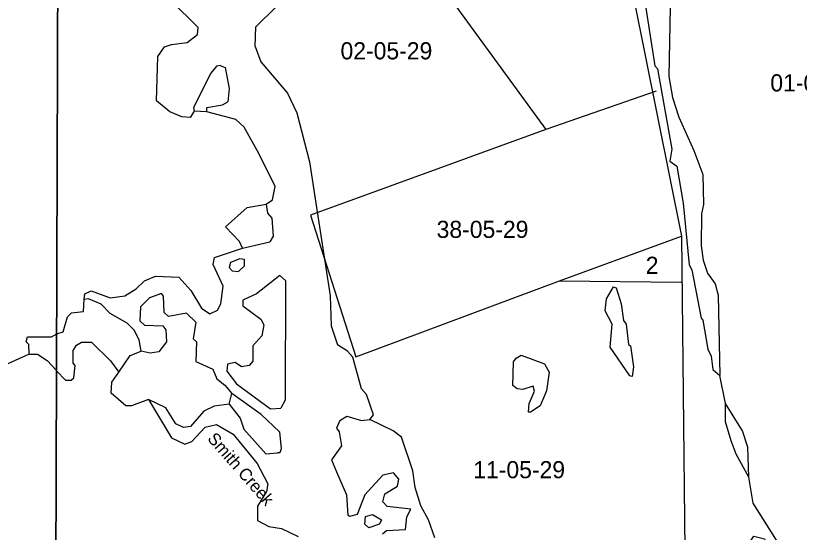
# Model space of a CAD drawing. Extents: x 418523 to 616617, y 1878279 to 2196743.
# Drawn here: x 537097 to 547378, y 2090150 to 2096929 of the extents above; entities that cross this region are included whole.
import ezdxf

# ---------------------------------------------------------------- set-up
doc = ezdxf.new("R2010")
doc.units = 0
for name, color, linetype in [('Level 1', 7, 'Continuous'), ('Level 2', 7, 'Continuous'), ('Level 41', 7, 'Continuous'), ('Level 5', 7, 'Continuous'), ('Level 63', 7, 'Continuous'), ('Level 7', 7, 'Continuous')]:
    doc.layers.add(name, color=color, linetype=linetype)

msp = doc.modelspace()

# ---------------------------------------------------------------- linework, layer by layer
at = {"layer": 'Level 1'}
for p, q in [((544857.114, 2098897.751), (545833.679, 2094035.31)), ((541703.732, 2098658.497), (544050.941, 2095435.278)), ((545499.254, 2095939.56), (544050.941, 2095435.278)), ((544050.941, 2095435.278), (540964.426, 2094311.753)), ((540964.426, 2094311.753), (541559.05, 2092452.502)), ((544233.42, 2093450.29), (545833.679, 2094035.31)), ((545833.679, 2094035.31), (545890.968, 2088560.053)), ((541559.05, 2092452.502), (544233.42, 2093450.29)), ((544233.42, 2093450.29), (545825.567, 2093431.578))]:
    msp.add_line(p, q, dxfattribs=at)
at = {"layer": 'Level 5'}
for p, q in [((539986.544, 2095564.896), (539603.404, 2095666.205)), ((540072.771, 2093880.655), (540431.487, 2093962.871)), ((546410.127, 2091842.579), (546336.308, 2092209.607)), ((539899.389, 2091830.461), (539933.187, 2091972.085))]:
    msp.add_line(p, q, dxfattribs=at)
for points in [[(540239.77, 2096522.763), (540248.915, 2096781.159), (540508.195, 2097038.768), (540566.904, 2097146.941), (540668.447, 2097605.114), (540695.276, 2098171.889), (540762.364, 2098288.402), (540771.053, 2098396.746), (540629.826, 2098555.588), (540580.392, 2098730.821), (540073.253, 2099157.607), (539915.704, 2099416.562), (539748.911, 2099400.45), (539674.089, 2099459.031), (539616.154, 2099584.273), (539616.74, 2099767.668), (539792.778, 2100067.227), (539919.421, 2100558.641), (539945.703, 2100950.391)], [(539440.458, 2096825.492), (539182.847, 2097076.426), (539133.482, 2097276.671), (539000.556, 2097427.143), (538909.341, 2097569.156), (538794.139, 2098036.386), (538611.649, 2098320.411), (538587.136, 2098470.565), (538612.276, 2098503.816), (538687.298, 2098503.586), (538728.949, 2098495.086), (538936.279, 2098160.981), (538994.472, 2098110.76), (539060.964, 2098052.179), (539119.355, 2098060.32)], [(545685.123, 2097046.862), (545665.481, 2096129.929), (545714.589, 2095854.662), (545797.105, 2095595.966), (545995.769, 2095161.828), (546111.468, 2094844.651), (546118.536, 2094452.841), (546093.098, 2094327.858), (546091.737, 2093911.047), (546116.121, 2093719.243), (546173.956, 2093552.319), (546273.531, 2093410.276), (546314.725, 2093260.083), (546336.308, 2092209.607)], [(539481.651, 2096683.639), (539490.309, 2096775.301), (539440.458, 2096825.492)], [(539436.711, 2095675.073), (539386.432, 2095591.871), (539278.059, 2095600.57), (539119.894, 2095667.78), (538945.288, 2095810.051), (538963.856, 2096393.536), (539047.635, 2096518.321), (539139.437, 2096551.372), (539347.94, 2096575.695), (539481.651, 2096683.639)], [(540239.77, 2096522.763), (540314.146, 2096322.458), (540662.932, 2095912.831), (540787.129, 2095654.016), (540951.766, 2095011.552), (541033.369, 2094469.429), (541221.158, 2093251.701), (541236.556, 2092859.821), (541319.104, 2092609.466)], [(539780.456, 2096274.171), (539730.405, 2096266.001), (539655.085, 2096174.568), (539428.529, 2095725.124), (539436.711, 2095675.073)], [(539780.456, 2096274.171), (539847.048, 2096248.941), (539896.184, 2095973.676), (539878.928, 2095798.671)], [(539603.404, 2095666.205), (539603.594, 2095724.566), (539812.107, 2095757.219), (539878.928, 2095798.671)], [(540383.066, 2094454.882), (540466.626, 2094512.945), (540500.564, 2094687.909), (540285.22, 2095122.088), (540094.589, 2095464.535), (539986.544, 2095564.896)], [(540383.066, 2094454.882), (540399.389, 2094338.11), (540457.511, 2094271.218), (540473.436, 2094037.732), (540431.487, 2093962.871)], [(539644.809, 2093015.078), (539745.011, 2093064.771), (539786.95, 2093148.003), (539821.046, 2093381.289), (539688.608, 2093665.185), (539705.576, 2093756.817), (540072.771, 2093880.655)], [(537275.562, 2092489.271), (536908.208, 2092323.752), (536724.745, 2092299.34), (536616.571, 2092366.391), (536617.287, 2092583.136), (536575.765, 2092633.277), (536584.622, 2092791.641), (536643.341, 2092899.815), (536643.669, 2092999.857), (536610.487, 2093049.968), (536293.442, 2092975.993), (536118.577, 2093034.902), (535994.211, 2093243.736), (535836.314, 2093394.308), (535386.87, 2093620.87)], [(537994.801, 2093203.846), (538003.4, 2093278.868), (538086.891, 2093320.26), (538336.688, 2093227.74), (538528.491, 2093252.133), (538678.833, 2093343.336), (538787.573, 2093451.351), (538929.484, 2093509.243), (539237.891, 2093499.926), (539395.699, 2093324.343), (539536.666, 2093090.469), (539644.809, 2093015.078)], [(540563.439, 2093520.591), (540254.207, 2093279.851), (540078.885, 2093197.077), (540078.627, 2093122.046), (540311.485, 2092946.193), (540352.938, 2092871.042), (540327.44, 2092729.418), (540210.31, 2092596.394), (540209.654, 2092396.319), (540159.444, 2092338.136), (540059.373, 2092321.785), (539976.209, 2092380.436), (539876.079, 2092355.754), (539867.44, 2092264.051), (539991.936, 2092096.929), (540441.052, 2091770.346), (540574.464, 2091778.256)], [(540563.439, 2093520.591), (540638.272, 2093453.67), (540633.144, 2091886.43), (540574.464, 2091778.256)], [(539461.048, 2092907.294), (539336.393, 2093024.426), (539102.819, 2092983.502), (539044.627, 2093033.712), (539037.002, 2093250.458), (539012.091, 2093283.908), (538853.539, 2093226.076), (538736.439, 2093109.721), (538727.522, 2092926.356), (538785.674, 2092867.806), (539027.4, 2092858.688), (539068.912, 2092808.537), (539076.735, 2092650.113), (538976.276, 2092517.059), (538859.494, 2092500.777), (538742.891, 2092526.176)], [(537634.734, 2092754.774), (537634.873, 2092754.861), (537718.334, 2092779.602), (537777.341, 2092979.478), (537827.521, 2093029.34), (537985.944, 2093045.482), (537994.801, 2093203.846)], [(538742.891, 2092526.176), (538718.367, 2092676.301), (538652.064, 2092801.573), (538560.659, 2092893.564), (538336.002, 2093019.335), (538219.687, 2093144.766), (538053.192, 2093212.016), (537994.801, 2093203.846)], [(539461.048, 2092907.294), (539426.992, 2092690.648), (539468.544, 2092648.837), (539459.359, 2092390.441), (539684.105, 2092289.681), (539733.739, 2092164.478), (539841.843, 2092080.746), (539933.187, 2091972.085)], [(537275.562, 2092489.271), (537267.62, 2092614.354), (537234.399, 2092647.794), (537251.267, 2092714.416), (537568.054, 2092713.409), (537634.736, 2092754.774)], [(537633.159, 2092271.504), (537633.303, 2092271.349), (537749.628, 2092145.946), (537824.649, 2092145.677), (537858.089, 2092178.929), (537875.286, 2092337.253), (537850.375, 2092370.703), (537850.932, 2092537.428), (537892.811, 2092603.95), (537959.632, 2092645.441), (538093.014, 2092644.983), (538342.315, 2092402.44), (538450.2, 2092252.026)], [(541741.063, 2091632.746), (541791.282, 2091690.927), (541700.455, 2091957.993), (541634.002, 2092033.214), (541518.661, 2092450.423), (541452.198, 2092525.685), (541319.104, 2092609.466)], [(537275.562, 2092489.271), (537383.935, 2092488.911), (537508.689, 2092405.161), (537633.161, 2092271.504)], [(538450.2, 2092252.026), (538600.969, 2092468.284), (538742.891, 2092526.176)], [(538840.866, 2091892.281), (538615.493, 2091809.647), (538540.461, 2091809.906), (538349.284, 2091977.249), (538358.081, 2092118.942), (538450.2, 2092252.026)], [(540556.781, 2091469.869), (540315.751, 2091695.742), (539933.187, 2091972.085)], [(539899.389, 2091830.461), (539699.216, 2091806.108), (539565.644, 2091739.846), (539389.924, 2091540.359), (539298.163, 2091523.977), (539198.29, 2091574.327), (539065.593, 2091783.161), (538840.866, 2091892.281)], [(538840.866, 2091892.281), (539139.343, 2091391.122), (539314.118, 2091307.172), (539405.949, 2091340.224), (539581.629, 2091531.401), (539731.781, 2091564.253), (539948.129, 2091438.491), (540263.643, 2091054.006), (540404.512, 2090786.78), (540387.514, 2090686.777), (540270.184, 2090495.431), (540269.569, 2090303.696), (540419.354, 2090228.176), (540585.988, 2090202.617), (540802.404, 2090093.556)], [(546715.444, 2090874.548), (546700.045, 2091266.417), (546634.069, 2091483.392), (546410.127, 2091842.579)], [(539899.389, 2091830.461), (540040.486, 2091646.608), (540090.05, 2091504.725), (540380.773, 2091178.66), (540530.866, 2091194.841)], [(541349.224, 2091617.341), (541441.125, 2091675.373), (541632.66, 2091616.394), (541741.063, 2091632.746)], [(541349.224, 2091617.341), (541307.216, 2091517.438), (541340.398, 2091467.287), (541373.122, 2091283.792), (541239.153, 2091100.816), (541305.328, 2090942.233), (541437.727, 2090641.697), (541453.553, 2090374.861)], [(540556.781, 2091469.869), (540581.046, 2091244.693), (540564.207, 2091194.742), (540530.866, 2091194.841)], [(541911.267, 2090131.609), (541961.417, 2090173.121), (542211.542, 2090188.974), (542228.769, 2090355.668), (542279.109, 2090455.541), (541970.761, 2090489.869), (541912.609, 2090548.42), (541937.977, 2090656.733), (542105.029, 2090756.207), (542121.997, 2090847.85), (542055.564, 2090931.441), (541913.751, 2090898.548), (541679.482, 2090640.88), (541578.635, 2090382.772), (541478.494, 2090358.091), (541453.553, 2090374.861)], [(546985.551, 2089339.772), (546869.336, 2089490.215), (546845.011, 2089698.69), (546746.121, 2090049.147), (546779.621, 2090099.069), (546921.214, 2090065.26), (547003.732, 2089806.544), (547128.874, 2089831.156), (547129.291, 2089964.539), (546772.692, 2090532.59), (546715.444, 2090874.548)]]:
    msp.add_lwpolyline(points, dxfattribs=at)
for points in [[(540097.284, 2093730.531), (540038.964, 2093739.071), (539913.762, 2093689.438), (539896.853, 2093622.816), (539938.404, 2093581.006), (540021.736, 2093572.376), (540097.026, 2093647.169), (540097.284, 2093730.531)], [(545152.523, 2092205.135), (544895.329, 2092581.121), (544921.324, 2092881.16), (544830.178, 2093056.523), (544847.365, 2093214.847), (544939.594, 2093372.942), (544972.864, 2093356.172), (545038.87, 2093147.537), (545071.536, 2092930.692), (545104.718, 2092880.541), (545137.184, 2092613.675), (545162.124, 2092596.935), (545202.931, 2092321.678), (545185.834, 2092196.695), (545152.523, 2092205.135)], [(543850.485, 2091725.87), (543825.474, 2091725.969), (543834.203, 2091842.652), (543901.42, 2092000.806), (543884.939, 2092067.568), (543751.427, 2092026.306), (543676.435, 2092034.906), (543618.213, 2092076.756), (543627.557, 2092385.204), (543661.066, 2092435.086), (543727.887, 2092476.577), (544035.936, 2092358.847), (544093.929, 2092250.275), (544059.804, 2092008.619), (543975.786, 2091808.843), (543850.485, 2091725.87)], [(541728.102, 2090207.219), (541678.239, 2090257.4), (541686.908, 2090357.442), (541778.699, 2090382.124), (541895.183, 2090315.074), (541869.974, 2090256.782), (541728.102, 2090207.219)]]:
    msp.add_lwpolyline(points, close=True, dxfattribs=at)
at = {"layer": 'Level 63'}
for points in [[(497959.305, 2060362.642), (537528.701, 2060211.986), (537676.82, 2105670.798), (498157.221, 2105821.853), (497959.305, 2060362.642)], [(537528.699, 2060211.986), (577097.812, 2060104.5), (577196.135, 2105563.021), (537676.818, 2105670.798), (537528.699, 2060211.986)]]:
    msp.add_lwpolyline(points, dxfattribs=at)
at = {"layer": 'Level 7'}
msp.add_line((539603.404, 2095666.205), (539436.711, 2095675.073), dxfattribs=at)
for points in [[(545294.715, 2097481.629), (545482.534, 2096272.231), (545515.756, 2096230.45), (545704.062, 2095179.446), (545678.535, 2095021.151), (545770.009, 2094954.171), (545851.8, 2094470.369), (545932.559, 2093661.48), (545965.681, 2093594.688), (546088.667, 2092960.693), (546113.578, 2092935.623), (546179.027, 2092551.924), (546220.419, 2092460.092), (546244.844, 2092284.958), (546336.308, 2092209.607)], [(540072.771, 2093880.655), (540031.349, 2093964.186), (539848.6, 2094156.509), (540132.851, 2094413.988), (540383.066, 2094454.882)], [(546715.444, 2090874.548), (546549.694, 2091175.213), (546483.559, 2091350.497), (546409.352, 2091600.823), (546410.127, 2091842.579)], [(542594.683, 2090079.365), (542512.076, 2090313.04), (542412.62, 2090496.774), (542338.384, 2090738.789), (542305.749, 2090955.634), (542157.136, 2091397.944), (542049.022, 2091481.675), (541741.063, 2091632.746)]]:
    msp.add_lwpolyline(points, dxfattribs=at)

# ---------------------------------------------------------------- texts
at = {"layer": 'Level 2'}
for s, p in [('02-05-29', (541358.424, 2096355.5)), ('01-05-29', (546997.139, 2095935.231)), ('38-05-29', (542619.441, 2094013.121)), ('2', (545362.875, 2093541.433)), ('11-05-29', (543099.984, 2090859.837))]:
    msp.add_text(s, height=225, dxfattribs=at).set_placement(p)
at = {"layer": 'Level 41'}
msp.add_text('Smith Creek', height=160, rotation=311.2136223, dxfattribs=at).set_placement((539603.272, 2091372.596))

doc.saveas('drawing.dxf')
